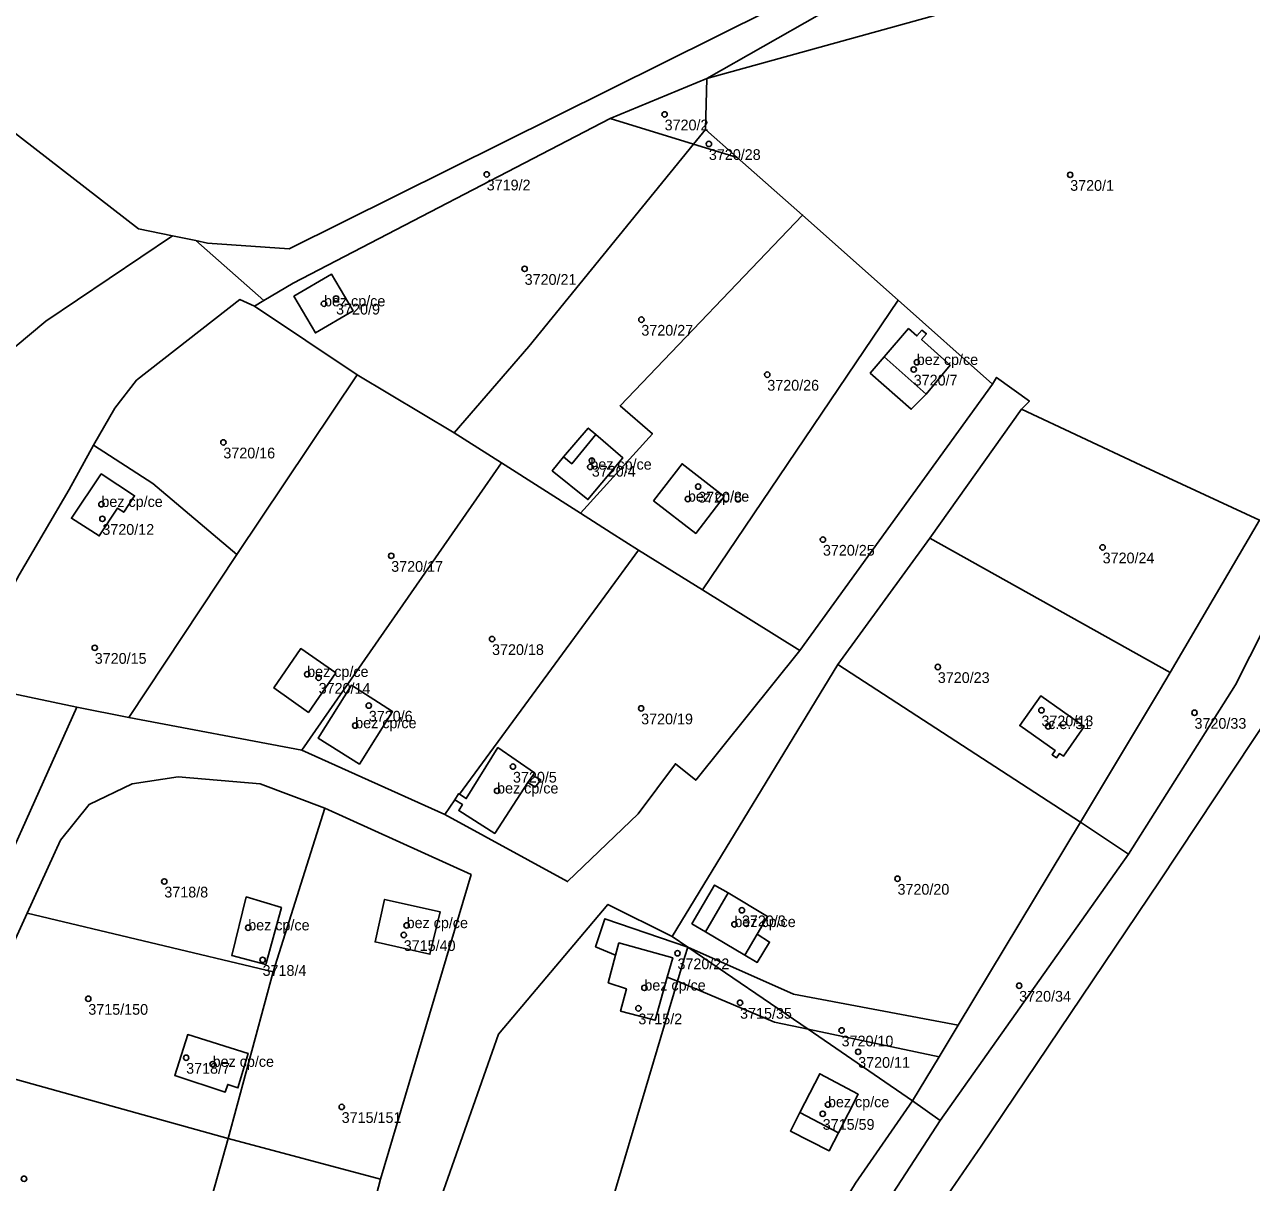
# Model space of a CAD drawing. Extents: x -878211 to -870363, y -1058464 to -1052522.
# Drawn here: x -874174.3 to -874059.8, y -1054645.1 to -1054537.1 of the extents above; entities that cross this region are included whole.
import ezdxf

# ---------------------------------------------------------------- set-up
doc = ezdxf.new("R2010")
doc.units = 0
for name, color, linetype in [('Vrstva 50', 7, 'Continuous'), ('Vrstva 51', 7, 'Continuous'), ('Vrstva 52', 7, 'Continuous')]:
    doc.layers.add(name, color=color, linetype=linetype)

msp = doc.modelspace()

# ---------------------------------------------------------------- linework, layer by layer
at = {"layer": 'Vrstva 50'}
for centre in [(-874114.59, -1054545.47994), (-874110.46, -1054548.23994), (-874131.19, -1054551.07994), (-874076.75, -1054551.11994), (-874127.65, -1054559.88994), (-874145.24, -1054562.65994), (-874146.37, -1054563.13994), (-874116.76, -1054564.62994), (-874091.35, -1054569.27994), (-874091.06, -1054568.59994), (-874105.01, -1054569.75994), (-874155.76, -1054576.07994), (-874121.52, -1054578.36994), (-874121.38, -1054577.77994), (-874111.46, -1054580.19994), (-874167.14, -1054581.84994), (-874112.42, -1054581.35994), (-874167.05, -1054583.20994), (-874099.82, -1054585.14994), (-874140.1, -1054586.65994), (-874073.72, -1054585.86994), (-874130.69, -1054594.41994), (-874167.76, -1054595.23994), (-874089.1, -1054597.02994), (-874147.94, -1054597.70994), (-874146.87, -1054598.02994), (-874142.19, -1054600.62994), (-874116.78, -1054600.88994), (-874079.43, -1054601.06994), (-874065.15, -1054601.29994), (-874143.46, -1054602.48994), (-874078.8, -1054602.56994), (-874128.74, -1054606.31994), (-874130.22, -1054608.57994), (-874161.27, -1054617.03994), (-874092.86, -1054616.77994), (-874107.38, -1054619.71994), (-874138.66, -1054621.13994), (-874108.08, -1054621.03994), (-874153.44, -1054621.34994), (-874138.93, -1054622.02994), (-874152.1, -1054624.34994), (-874113.39, -1054623.72994), (-874081.51, -1054626.75994), (-874168.36, -1054627.97994), (-874116.48, -1054626.95994), (-874117.04, -1054628.86994), (-874107.55, -1054628.34994), (-874098.08, -1054630.92994), (-874159.23, -1054633.47994), (-874096.53, -1054632.92994), (-874156.76, -1054634.07994), (-874144.72, -1054638.06994), (-874099.35, -1054637.84994), (-874099.84, -1054638.70994), (-874174.36, -1054644.76994)]:
    msp.add_circle(centre, 0.25, dxfattribs=at)
at = {"layer": 'Vrstva 51'}
for points in [[(-874147.77, -1054503.58), (-874157.54, -1054513.79), (-874188.02, -1054537.32), (-874163.67, -1054556.17), (-874160.5, -1054556.82), (-874158.32, -1054557.26), (-874157.24, -1054557.48), (-874149.62, -1054558.01), (-874099.72, -1054533.21), (-874099, -1054532.85), (-874098.75, -1054531.27), (-874093.58, -1054498.36), (-874088.6, -1054484.61), (-874118.11, -1054472.19), (-874131.43, -1054471.9), (-874141.76, -1054494.85)], [(-874083.11, -1054534.49), (-874062.07, -1054527.82), (-874069.49, -1054510.25), (-874064.78, -1054527.7), (-874083.47, -1054533.18), (-874084.64, -1054528.54), (-874098.75, -1054531.27), (-874099, -1054532.85), (-874099.72, -1054533.21), (-874099.69, -1054534.64), (-874100.14, -1054536.17), (-874110.64, -1054542.13)], [(-874188.02, -1054537.32), (-874157.54, -1054513.79), (-874191.3, -1054535.19), (-874195.95, -1054538.12), (-874193.37, -1054542.59), (-874177.9, -1054569.39), (-874172.32, -1054564.78), (-874160.5, -1054556.82), (-874163.67, -1054556.17)], [(-874054.71, -1054585.6), (-874050.97, -1054579.27), (-874046.64, -1054565.36), (-874048.39, -1054546.65), (-874052.95, -1054538.11), (-874062.07, -1054527.82), (-874083.11, -1054534.49), (-874110.64, -1054542.13), (-874110.79, -1054546.89), (-874107.82, -1054549.5), (-874101.71, -1054554.87), (-874092.81, -1054562.82), (-874084, -1054570.65), (-874083.61, -1054570.01), (-874080.56, -1054572.24), (-874081.29, -1054572.99), (-874070.16, -1054578.21), (-874059.08, -1054583.34)], [(-874100.14, -1054536.17), (-874099.69, -1054534.64), (-874099.72, -1054533.21), (-874149.62, -1054558.01), (-874157.24, -1054557.48), (-874158.32, -1054557.26), (-874151.98, -1054562.83), (-874149.25, -1054561.21), (-874119.68, -1054545.85), (-874110.64, -1054542.13)], [(-874119.68, -1054545.85), (-874111.88, -1054548.25), (-874110.79, -1054546.89), (-874110.64, -1054542.13)], [(-874152.86, -1054563.36), (-874143.28, -1054569.79), (-874134.21, -1054575.18), (-874127.26, -1054567.14), (-874111.88, -1054548.25), (-874119.68, -1054545.85), (-874149.25, -1054561.21), (-874151.98, -1054562.83)], [(-874107.82, -1054549.5), (-874110.79, -1054546.89), (-874111.88, -1054548.25)], [(-874134.21, -1054575.18), (-874129.81, -1054577.98), (-874122.44, -1054582.69), (-874115.73, -1054575.27), (-874118.75, -1054572.66), (-874101.71, -1054554.87), (-874107.82, -1054549.5), (-874111.88, -1054548.25), (-874127.26, -1054567.14)], [(-874092.81, -1054562.82), (-874101.71, -1054554.87), (-874118.75, -1054572.66), (-874115.73, -1054575.27), (-874122.44, -1054582.69), (-874119.58, -1054584.52), (-874117.02, -1054586.12), (-874113.03, -1054588.62), (-874111.07, -1054589.84)], [(-874143.66, -1054563.81), (-874147.17, -1054565.87), (-874149.18, -1054562.44), (-874145.68, -1054560.38)], [(-874143.66, -1054563.81), (-874145.68, -1054560.38), (-874149.18, -1054562.44), (-874147.17, -1054565.87)], [(-874143.28, -1054569.79), (-874152.86, -1054563.36), (-874154.21, -1054562.76), (-874163.85, -1054570.27), (-874165.88, -1054572.89), (-874167.88, -1054576.35), (-874162.33, -1054579.91), (-874154.49, -1054586.53)], [(-874111.07, -1054589.84), (-874101.98, -1054595.49), (-874084, -1054570.65), (-874092.81, -1054562.82)], [(-874091.83, -1054565.46), (-874094.11, -1054568.1), (-874095.41, -1054569.61), (-874091.58, -1054572.98), (-874090.2, -1054571.57), (-874087.96, -1054568.86), (-874090.61, -1054566.49), (-874090.17, -1054565.94), (-874090.58, -1054565.62), (-874091.05, -1054566.15)], [(-874091.83, -1054565.46), (-874091.05, -1054566.15), (-874090.58, -1054565.62), (-874090.17, -1054565.94), (-874090.61, -1054566.49), (-874087.96, -1054568.86), (-874090.2, -1054571.57), (-874091.58, -1054572.98), (-874095.41, -1054569.61), (-874094.11, -1054568.1)], [(-874129.81, -1054577.98), (-874134.21, -1054575.18), (-874143.28, -1054569.79), (-874154.49, -1054586.53), (-874164.57, -1054601.74), (-874148.45, -1054604.8), (-874131.36, -1054580.21)], [(-874059.08, -1054583.34), (-874070.16, -1054578.21), (-874081.29, -1054572.99), (-874089.86, -1054585.01), (-874067.43, -1054597.55)], [(-874125.08, -1054578.72), (-874121.75, -1054581.41), (-874118.49, -1054577.51), (-874121.01, -1054575.35), (-874121.71, -1054574.75), (-874124.03, -1054577.43)], [(-874125.08, -1054578.72), (-874124.03, -1054577.43), (-874121.71, -1054574.75), (-874121.01, -1054575.35), (-874118.49, -1054577.51), (-874121.75, -1054581.41)], [(-874154.49, -1054586.53), (-874162.33, -1054579.91), (-874167.88, -1054576.35), (-874170.14, -1054580.46), (-874174.82, -1054588.42), (-874177.55, -1054593.47), (-874180.5, -1054598.45), (-874169.42, -1054600.78), (-874164.57, -1054601.74)], [(-874120.18, -1054590.42), (-874117.02, -1054586.12), (-874119.58, -1054584.52), (-874122.44, -1054582.69), (-874129.81, -1054577.98), (-874131.36, -1054580.21), (-874148.45, -1054604.8), (-874135.11, -1054610.78), (-874134.17, -1054609.42), (-874133.82, -1054608.85), (-874133.73, -1054608.9)], [(-874115.63, -1054581.52), (-874112.96, -1054578.07), (-874109.04, -1054581.13), (-874111.68, -1054584.57)], [(-874115.63, -1054581.52), (-874111.68, -1054584.57), (-874109.04, -1054581.13), (-874112.96, -1054578.07)], [(-874164.04, -1054581.06), (-874165.06, -1054582.59), (-874165.63, -1054582.21), (-874167.34, -1054584.8), (-874169.94, -1054583.15), (-874167.15, -1054579.02)], [(-874164.04, -1054581.06), (-874167.15, -1054579.02), (-874169.94, -1054583.15), (-874167.34, -1054584.8), (-874165.63, -1054582.21), (-874165.06, -1054582.59)], [(-874071.31, -1054614.5), (-874061.33, -1054598.69), (-874054.71, -1054585.6), (-874059.08, -1054583.34), (-874067.43, -1054597.55), (-874068.42, -1054599.22), (-874075.79, -1054611.49)], [(-874068.42, -1054599.22), (-874067.43, -1054597.55), (-874089.86, -1054585.01), (-874098.44, -1054596.8), (-874075.79, -1054611.49)], [(-874111.07, -1054589.84), (-874113.03, -1054588.62), (-874117.02, -1054586.12), (-874120.18, -1054590.42), (-874133.73, -1054608.9), (-874133.1, -1054609.3), (-874130.14, -1054604.54), (-874126.73, -1054606.89), (-874126.9, -1054607.15), (-874126.14, -1054607.55), (-874126.67, -1054608.25), (-874127.34, -1054607.81), (-874130.44, -1054612.56), (-874133.8, -1054610.42), (-874133.46, -1054609.87), (-874134.17, -1054609.42), (-874135.11, -1054610.78), (-874123.65, -1054617.04), (-874117.06, -1054610.72), (-874113.58, -1054606.06), (-874111.68, -1054607.59), (-874101.98, -1054595.49)], [(-874147.83, -1054601.26), (-874151.05, -1054598.98), (-874148.54, -1054595.31), (-874145.28, -1054597.58)], [(-874147.83, -1054601.26), (-874145.28, -1054597.58), (-874148.54, -1054595.31), (-874151.05, -1054598.98)], [(-874075.79, -1054611.49), (-874098.44, -1054596.8), (-874113.87, -1054622.18), (-874112.43, -1054623.16), (-874102.57, -1054627.56), (-874087.2, -1054630.43)], [(-874180.5, -1054598.45), (-874181.75, -1054598.81), (-874200.5, -1054603.57), (-874203.6, -1054606.07), (-874205.78, -1054610.55), (-874206.74, -1054613.02), (-874202.89, -1054614.7), (-874179.99, -1054624.28), (-874169.42, -1054600.78)], [(-874143.81, -1054598.73), (-874146.9, -1054603.68), (-874143.07, -1054606.09), (-874139.98, -1054601.17)], [(-874143.81, -1054598.73), (-874139.98, -1054601.17), (-874143.07, -1054606.09), (-874146.9, -1054603.68)], [(-874078.16, -1054604.81), (-874081.45, -1054602.49), (-874079.5, -1054599.73), (-874075.46, -1054602.59), (-874077.38, -1054605.36), (-874077.75, -1054605.1), (-874078.04, -1054605.51), (-874078.44, -1054605.22)], [(-874078.16, -1054604.81), (-874078.44, -1054605.22), (-874078.04, -1054605.51), (-874077.75, -1054605.1), (-874077.38, -1054605.36), (-874075.46, -1054602.59), (-874079.5, -1054599.73), (-874081.45, -1054602.49)], [(-874133.8, -1054610.42), (-874130.44, -1054612.56), (-874127.34, -1054607.81), (-874126.67, -1054608.25), (-874126.14, -1054607.55), (-874126.9, -1054607.15), (-874126.73, -1054606.89), (-874130.14, -1054604.54), (-874133.1, -1054609.3), (-874133.73, -1054608.9), (-874133.82, -1054608.85), (-874134.17, -1054609.42), (-874133.46, -1054609.87)], [(-874141.09, -1054644.8), (-874146.83, -1054666.8), (-874153.21, -1054687.91), (-874160.88, -1054707.86), (-874161.73, -1054708.61), (-874177.75, -1054701.98), (-874203.33, -1054690.94), (-874197.35, -1054676.55), (-874191.77, -1054662.33), (-874186.23, -1054648.08), (-874180.48, -1054634.02), (-874174.08, -1054619.99), (-874170.95, -1054613.17), (-874168.29, -1054609.87), (-874164.26, -1054607.94), (-874159.97, -1054607.26), (-874152.33, -1054607.93), (-874146.3, -1054610.2), (-874132.64, -1054616.4)], [(-874146.3, -1054610.2), (-874152.33, -1054607.93), (-874159.97, -1054607.26), (-874164.26, -1054607.94), (-874168.29, -1054609.87), (-874170.95, -1054613.17), (-874174.08, -1054619.99), (-874151.11, -1054625.48)], [(-874141.09, -1054644.8), (-874132.64, -1054616.4), (-874146.3, -1054610.2), (-874151.11, -1054625.48), (-874155.32, -1054641.02)], [(-874087.2, -1054630.43), (-874088.98, -1054633.39), (-874091.45, -1054637.49), (-874088.87, -1054639.32), (-874071.31, -1054614.5), (-874075.79, -1054611.49)], [(-874107.12, -1054623.9), (-874110.79, -1054621.73), (-874112.05, -1054620.98), (-874109.93, -1054617.38), (-874108.65, -1054618.1), (-874105, -1054620.3), (-874105.97, -1054621.95), (-874104.8, -1054622.69), (-874105.94, -1054624.59)], [(-874107.12, -1054623.9), (-874105.94, -1054624.59), (-874104.8, -1054622.69), (-874105.97, -1054621.95), (-874105, -1054620.3), (-874108.65, -1054618.1), (-874109.93, -1054617.38), (-874112.05, -1054620.98), (-874110.79, -1054621.73)], [(-874154.98, -1054623.93), (-874151.81, -1054624.78), (-874150.35, -1054619.45), (-874153.62, -1054618.48)], [(-874154.98, -1054623.93), (-874153.62, -1054618.48), (-874150.35, -1054619.45), (-874151.81, -1054624.78)], [(-874136.48, -1054623.83), (-874141.61, -1054622.67), (-874140.71, -1054618.71), (-874135.52, -1054619.88)], [(-874136.48, -1054623.83), (-874135.52, -1054619.88), (-874140.71, -1054618.71), (-874141.61, -1054622.67)], [(-874113.38, -1054626.35), (-874114.34, -1054625.95), (-874115.47, -1054629.98), (-874118.7, -1054629.14), (-874118.16, -1054627.05), (-874119.85, -1054626.49), (-874119.16, -1054623.91), (-874121.03, -1054623.12), (-874120.18, -1054620.51), (-874112.43, -1054623.16), (-874113.87, -1054622.18), (-874119.88, -1054619.18), (-874130.08, -1054631.27), (-874137.19, -1054651.44), (-874122.11, -1054655.59)], [(-874151.11, -1054625.48), (-874174.08, -1054619.99), (-874180.48, -1054634.02), (-874155.32, -1054641.02)], [(-874118.86, -1054622.77), (-874113.83, -1054624.15), (-874114.34, -1054625.95), (-874113.38, -1054626.35), (-874112.69, -1054624.03), (-874112.43, -1054623.16), (-874120.18, -1054620.51), (-874121.03, -1054623.12), (-874119.16, -1054623.91)], [(-874115.47, -1054629.98), (-874114.34, -1054625.95), (-874113.83, -1054624.15), (-874118.86, -1054622.77), (-874119.16, -1054623.91), (-874119.85, -1054626.49), (-874118.16, -1054627.05), (-874118.7, -1054629.14)], [(-874112.69, -1054624.03), (-874113.38, -1054626.35), (-874104.33, -1054630.17), (-874101.21, -1054630.82), (-874112.43, -1054623.16)], [(-874087.2, -1054630.43), (-874102.57, -1054627.56), (-874112.43, -1054623.16), (-874101.21, -1054630.82), (-874088.98, -1054633.39)], [(-874091.45, -1054637.49), (-874101.21, -1054630.82), (-874104.33, -1054630.17), (-874113.38, -1054626.35), (-874122.11, -1054655.59), (-874106.4, -1054661.98), (-874104.35, -1054657.59), (-874096.77, -1054645.18)], [(-874088.98, -1054633.39), (-874101.21, -1054630.82), (-874091.45, -1054637.49)], [(-874159.09, -1054631.32), (-874160.29, -1054635.14), (-874155.58, -1054636.68), (-874155.35, -1054635.97), (-874154.4, -1054636.29), (-874153.46, -1054633.08)], [(-874159.09, -1054631.32), (-874153.46, -1054633.08), (-874154.4, -1054636.29), (-874155.35, -1054635.97), (-874155.58, -1054636.68), (-874160.29, -1054635.14)], [(-874180.48, -1054634.02), (-874186.23, -1054648.08), (-874162.9, -1054655.79), (-874159.76, -1054656.83), (-874159.51, -1054655.96), (-874155.32, -1054641.02)], [(-874098.36, -1054640.49), (-874099.24, -1054642.17), (-874102.85, -1054640.32), (-874101.97, -1054638.59), (-874100.11, -1054634.98), (-874096.52, -1054636.88)], [(-874098.36, -1054640.49), (-874096.52, -1054636.88), (-874100.11, -1054634.98), (-874101.97, -1054638.59), (-874102.85, -1054640.32), (-874099.24, -1054642.17)], [(-874129.41, -1054779.3), (-874126.83, -1054788.14), (-874124.3, -1054772.23), (-874121.99, -1054753.93), (-874120.15, -1054735.01), (-874114.57, -1054698.38), (-874110.2, -1054683.06), (-874106.71, -1054673.78), (-874102.03, -1054662.62), (-874093.66, -1054646.69), (-874088.87, -1054639.32), (-874091.45, -1054637.49), (-874096.77, -1054645.18), (-874104.35, -1054657.59), (-874106.4, -1054661.98), (-874107.75, -1054666.19), (-874113.21, -1054682.34), (-874115.31, -1054688.78), (-874117.87, -1054697.77), (-874119.99, -1054710.68), (-874123.7, -1054735.08), (-874125.65, -1054753.45), (-874128.28, -1054771.2)], [(-874159.51, -1054655.96), (-874159.76, -1054656.83), (-874162.1, -1054662.44), (-874159.08, -1054663.53), (-874150.59, -1054665.81), (-874150.29, -1054664.62), (-874152.03, -1054664.34), (-874151.19, -1054660.71), (-874146.45, -1054661.86), (-874147.65, -1054666.54), (-874146.83, -1054666.8), (-874141.09, -1054644.8), (-874155.32, -1054641.02)]]:
    msp.add_lwpolyline(points, close=True, dxfattribs=at)
for points in [[(-873958.87, -1054572.22), (-873994.42, -1054562.45), (-874037.2, -1054555.3), (-874042.77, -1054555.3), (-874041.73, -1054565.71), (-874049.45, -1054583.95), (-874050.98, -1054587.27), (-874057.93, -1054601.21), (-874068.39, -1054616.98), (-874085.05, -1054641.73), (-874090.2, -1054649.2), (-874098.51, -1054664.15), (-874103.17, -1054675.22), (-874106.44, -1054683.95), (-874111.24, -1054698.97), (-874112.54, -1054706.63), (-874115.52, -1054726.84)], [(-874174.82, -1054588.42), (-874170.14, -1054580.46), (-874167.88, -1054576.35), (-874165.88, -1054572.89), (-874163.85, -1054570.27), (-874154.21, -1054562.76), (-874152.86, -1054563.36), (-874151.98, -1054562.83), (-874158.32, -1054557.26), (-874160.5, -1054556.82), (-874172.32, -1054564.78), (-874177.9, -1054569.39)], [(-874159.73, -1054717.78), (-874151.16, -1054697.7), (-874143.2, -1054673.26), (-874137.19, -1054651.44), (-874130.08, -1054631.27), (-874119.88, -1054619.18), (-874113.87, -1054622.18), (-874098.44, -1054596.8), (-874089.86, -1054585.01), (-874081.29, -1054572.99), (-874080.56, -1054572.24), (-874083.61, -1054570.01), (-874084, -1054570.65), (-874101.98, -1054595.49), (-874111.68, -1054607.59), (-874113.58, -1054606.06), (-874117.06, -1054610.72), (-874123.65, -1054617.04), (-874135.11, -1054610.78), (-874148.45, -1054604.8), (-874164.57, -1054601.74), (-874169.42, -1054600.78), (-874179.99, -1054624.28)], [(-874054.71, -1054585.6), (-874061.33, -1054598.69), (-874071.31, -1054614.5), (-874088.87, -1054639.32), (-874093.66, -1054646.69), (-874102.03, -1054662.62), (-874106.71, -1054673.78), (-874110.2, -1054683.06), (-874114.57, -1054698.38), (-874120.15, -1054735.01)], [(-874115.52, -1054726.84), (-874112.54, -1054706.63), (-874111.24, -1054698.97), (-874106.44, -1054683.95), (-874103.17, -1054675.22), (-874098.51, -1054664.15), (-874090.2, -1054649.2), (-874085.05, -1054641.73), (-874068.39, -1054616.98), (-874057.93, -1054601.21)]]:
    msp.add_lwpolyline(points, dxfattribs=at)
at = {"layer": 'Vrstva 52'}
for points in [[(-874149.18, -1054562.44), (-874147.17, -1054565.87), (-874143.66, -1054563.81), (-874145.68, -1054560.38)], [(-874094.11, -1054568.1), (-874090.2, -1054571.57), (-874087.96, -1054568.86), (-874090.61, -1054566.49), (-874090.17, -1054565.94), (-874090.58, -1054565.62), (-874091.05, -1054566.15), (-874091.83, -1054565.46)], [(-874124.03, -1054577.43), (-874125.08, -1054578.72), (-874121.75, -1054581.41), (-874118.49, -1054577.51), (-874121.01, -1054575.35), (-874123.26, -1054578.07)], [(-874115.63, -1054581.52), (-874111.68, -1054584.57), (-874109.04, -1054581.13), (-874112.96, -1054578.07)], [(-874165.63, -1054582.21), (-874165.06, -1054582.59), (-874164.04, -1054581.06), (-874167.15, -1054579.02), (-874169.94, -1054583.15), (-874167.34, -1054584.8)], [(-874148.54, -1054595.31), (-874151.05, -1054598.98), (-874147.83, -1054601.26), (-874145.28, -1054597.58)], [(-874146.9, -1054603.68), (-874143.07, -1054606.09), (-874139.98, -1054601.17), (-874143.81, -1054598.73)], [(-874079.5, -1054599.73), (-874081.45, -1054602.49), (-874078.16, -1054604.81), (-874078.44, -1054605.22), (-874078.04, -1054605.51), (-874077.75, -1054605.1), (-874077.38, -1054605.36), (-874075.46, -1054602.59)], [(-874133.46, -1054609.87), (-874133.8, -1054610.42), (-874130.44, -1054612.56), (-874127.34, -1054607.81), (-874126.9, -1054607.15), (-874126.73, -1054606.89), (-874130.14, -1054604.54), (-874133.1, -1054609.3), (-874133.73, -1054608.9), (-874133.82, -1054608.85), (-874134.17, -1054609.42)], [(-874153.62, -1054618.48), (-874154.98, -1054623.93), (-874151.81, -1054624.78), (-874150.35, -1054619.45)], [(-874110.79, -1054621.73), (-874107.12, -1054623.9), (-874105.97, -1054621.95), (-874105, -1054620.3), (-874108.65, -1054618.1)], [(-874141.61, -1054622.67), (-874136.48, -1054623.83), (-874135.52, -1054619.88), (-874140.71, -1054618.71)], [(-874119.85, -1054626.49), (-874118.16, -1054627.05), (-874118.7, -1054629.14), (-874115.47, -1054629.98), (-874114.34, -1054625.95), (-874113.83, -1054624.15), (-874118.86, -1054622.77), (-874119.16, -1054623.91)], [(-874154.4, -1054636.29), (-874153.46, -1054633.08), (-874159.09, -1054631.32), (-874160.29, -1054635.14), (-874155.58, -1054636.68), (-874155.35, -1054635.97)], [(-874100.11, -1054634.98), (-874101.97, -1054638.59), (-874098.36, -1054640.49), (-874096.52, -1054636.88)]]:
    msp.add_lwpolyline(points, close=True, dxfattribs=at)

# ---------------------------------------------------------------- texts
at = {"layer": 'Vrstva 50'}
for s, p in [('3720/2', (-874114.59, -1054546.969)), ('3720/28', (-874110.46, -1054549.729)), ('3719/2', (-874131.19, -1054552.569)), ('3720/1', (-874076.75, -1054552.609)), ('3720/21', (-874127.65, -1054561.379)), ('bez cp/ce', (-874146.37, -1054563.389)), ('3720/9', (-874145.24, -1054564.149)), ('3720/27', (-874116.76, -1054566.119)), ('bez cp/ce', (-874091.06, -1054568.85)), ('3720/26', (-874105.01, -1054571.249)), ('3720/7', (-874091.35, -1054570.769)), ('3720/16', (-874155.76, -1054577.569)), ('bez cp/ce', (-874121.52, -1054578.62)), ('3720/4', (-874121.38, -1054579.269)), ('bez cp/ce', (-874112.42, -1054581.61)), ('3720/8', (-874111.46, -1054581.689)), ('bez cp/ce', (-874167.14, -1054582.1)), ('3720/12', (-874167.05, -1054584.699)), ('3720/25', (-874099.82, -1054586.639)), ('3720/24', (-874073.72, -1054587.359)), ('3720/17', (-874140.1, -1054588.149)), ('3720/15', (-874167.76, -1054596.729)), ('3720/18', (-874130.69, -1054595.909)), ('bez cp/ce', (-874147.94, -1054597.96)), ('3720/23', (-874089.1, -1054598.519)), ('3720/14', (-874146.87, -1054599.519)), ('3720/6', (-874142.19, -1054602.119)), ('3720/19', (-874116.78, -1054602.379)), ('bez cp/ce', (-874143.46, -1054602.74)), ('3720/13', (-874079.43, -1054602.559)), ('c.e. 51', (-874078.8, -1054602.82)), ('3720/33', (-874065.15, -1054602.789)), ('3720/5', (-874128.74, -1054607.809)), ('bez cp/ce', (-874130.22, -1054608.83)), ('3720/20', (-874092.86, -1054618.269)), ('3718/8', (-874161.27, -1054618.529)), ('bez cp/ce', (-874153.44, -1054621.6)), ('bez cp/ce', (-874138.66, -1054621.389)), ('bez cp/ce', (-874108.08, -1054621.29)), ('3720/3', (-874107.38, -1054621.209)), ('3715/40', (-874138.93, -1054623.519)), ('3720/22', (-874113.39, -1054625.219)), ('3718/4', (-874152.1, -1054625.839)), ('bez cp/ce', (-874116.48, -1054627.21)), ('3720/34', (-874081.51, -1054628.249)), ('3715/150', (-874168.36, -1054629.469)), ('3715/35', (-874107.55, -1054629.839)), ('3715/2', (-874117.04, -1054630.359)), ('3720/10', (-874098.08, -1054632.419)), ('bez cp/ce', (-874156.76, -1054634.33)), ('3720/11', (-874096.53, -1054634.419)), ('3718/7', (-874159.23, -1054634.969)), ('bez cp/ce', (-874099.35, -1054638.1)), ('3715/151', (-874144.72, -1054639.559)), ('3715/59', (-874099.84, -1054640.199))]:
    msp.add_text(s, height=0.999996, dxfattribs=at).set_placement(p)

doc.saveas('drawing.dxf')
